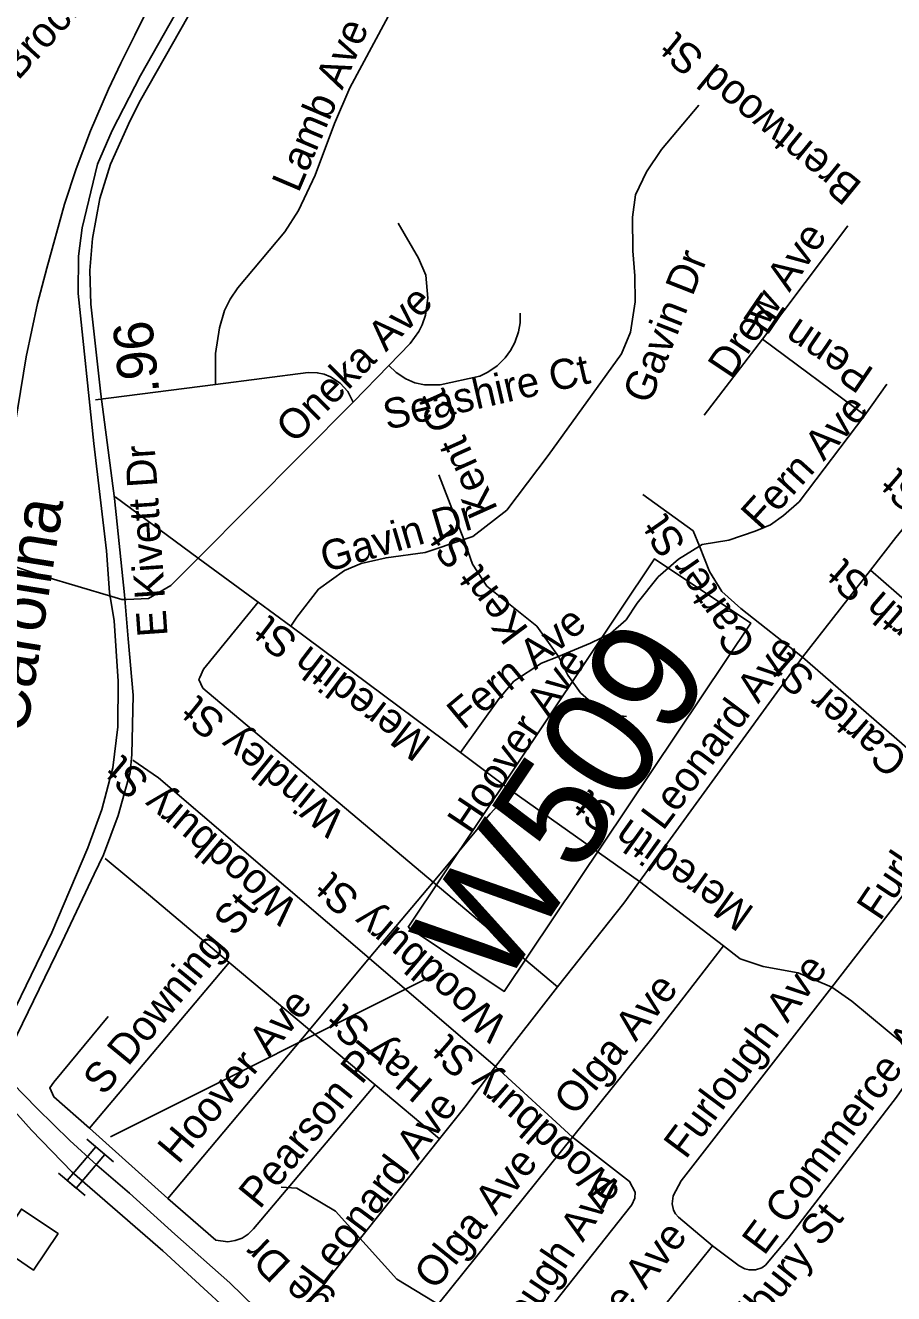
# Model space of a CAD drawing. Extents: x 1715610 to 1720914, y 798298 to 802505.
# Drawn here: x 1715709.6 to 1715769.2, y 799479.3 to 799566.4 of the extents above; entities that cross this region are included whole.
import ezdxf

# ---------------------------------------------------------------- set-up
doc = ezdxf.new("R2010")
doc.units = 0
doc.layers.add('Default', color=7, linetype='Continuous')

msp = doc.modelspace()

# ---------------------------------------------------------------- linework, layer by layer
at = {"layer": 'Default'}
for p, q in [((1715760.189, 799544.851), (1715766.068, 799552.652)), ((1715756.192, 799539.629), (1715760.189, 799544.851)), ((1715760.189, 799544.851), (1715767.231, 799539.631)), ((1715732.079, 799540.539), (1715734.537, 799543.062)), ((1715714.391, 799540.692), (1715722.617, 799541.746)), ((1715767.231, 799539.631), (1715768.745, 799541.778)), ((1715721.429, 799529.822), (1715732.079, 799540.539)), ((1715737.97, 799535.546), (1715739.687, 799531.093)), ((1715715.724, 799534.032), (1715721.429, 799529.822)), ((1715721.429, 799529.822), (1715725.544, 799526.793)), ((1715762.95, 799523.021), (1715767.615, 799528.994)), ((1715767.615, 799528.994), (1715776.275, 799521.418)), ((1715725.544, 799526.793), (1715727.789, 799525.14)), ((1715727.789, 799525.14), (1715739.443, 799516.472)), ((1715751.756, 799507.612), (1715762.95, 799523.021)), ((1715739.443, 799516.472), (1715742.968, 799513.838)), ((1715742.968, 799513.838), (1715751.756, 799507.612)), ((1715733.182, 799502.336), (1715737.57, 799507.568)), ((1715737.57, 799507.568), (1715746.111, 799500.366)), ((1715751.756, 799507.612), (1715757.51, 799503.192)), ((1715729.076, 799497.432), (1715733.182, 799502.336)), ((1715733.182, 799502.336), (1715741.849, 799494.915)), ((1715713.957, 799490.661), (1715723.564, 799502.057)), ((1715715.421, 799490.07), (1715738.277, 799501.53)), ((1715723.564, 799502.057), (1715729.076, 799497.432)), ((1715741.849, 799494.915), (1715746.111, 799500.366)), ((1715719.352, 799485.849), (1715729.076, 799497.432)), ((1715729.076, 799497.432), (1715733.599, 799493.642)), ((1715741.849, 799494.915), (1715747.149, 799490.053)), ((1715733.599, 799493.642), (1715738.011, 799489.94)), ((1715713.957, 799490.661), (1715719.352, 799485.849)), ((1715715.625, 799488.357), (1715713.796, 799489.903)), ((1715727.223, 799476.386), (1715738.011, 799489.94)), ((1715713.664, 799486.038), (1715711.835, 799487.584)), ((1715749.345, 799473.404), (1715756.77, 799482.579))]:
    msp.add_line(p, q, dxfattribs=at)
for points in [[(1715733.838, 799587.8), (1715729.316, 799582.482), (1715721.943, 799570.863), (1715717.478, 799562.96), (1715715.519, 799559.19), (1715714.524, 799556.868), (1715713.461, 799552.503), (1715713.215, 799550.57), (1715713.192, 799548.006), (1715714.267, 799537.689), (1715715.143, 799530.328), (1715715.352, 799527.471), (1715715.671, 799525.508), (1715715.931, 799521.368), (1715715.925, 799518.223), (1715715.569, 799515.428), (1715714.811, 799512.553), (1715713.865, 799509.92), (1715711.38, 799504.117), (1715707.115, 799495.363)], [(1715707.793, 799494.655), (1715712.078, 799503.417), (1715714.291, 799508.118), (1715714.939, 799509.434), (1715715.939, 799512.148), (1715716.751, 799515.103), (1715716.875, 799516.331), (1715716.97, 799520.409), (1715716.62, 799524.27), (1715716.37, 799527.294), (1715715.69, 799533.914), (1715714.757, 799541.071), (1715714.063, 799547.261), (1715713.994, 799549.566), (1715714.184, 799551.777), (1715714.681, 799554.511), (1715715.421, 799556.877), (1715716.767, 799559.869), (1715717.474, 799561.268), (1715721.86, 799569.026), (1715723.799, 799572.164), (1715729.958, 799581.736), (1715731.531, 799584.147), (1715733.838, 799587.8)], [(1715722.617, 799541.746), (1715722.627, 799543.886), (1715722.904, 799545.644), (1715723.25, 799546.838), (1715723.629, 799547.609), (1715724.153, 799548.393), (1715727.382, 799552.242), (1715728.329, 799553.695), (1715729.472, 799556.133), (1715730.799, 799559.668), (1715731.85, 799562.131), (1715738.61, 799574.723)], [(1715695.883, 799463.04), (1715697.551, 799472.424), (1715700.02, 799486.166), (1715702.119, 799499.447), (1715702.228, 799499.916), (1715702.327, 799500.542), (1715703.927, 799509.647), (1715705.088, 799516.614), (1715706.636, 799526.363), (1715708.297, 799535.516), (1715709.616, 799543.642), (1715710.391, 799547.306), (1715711.027, 799549.746), (1715712.251, 799554.124), (1715713.055, 799556.557), (1715714.041, 799559.176), (1715715.268, 799562.03), (1715716.126, 799563.816), (1715717.081, 799565.744), (1715718.152, 799567.911)], [(1715739.687, 799531.093), (1715740.29, 799531.298), (1715742.634, 799533.105), (1715745.475, 799536.876), (1715750.524, 799543.848), (1715751.143, 799545.345), (1715751.461, 799547.432), (1715751.438, 799549.214), (1715751.287, 799550.927), (1715751.28, 799553.229), (1715751.479, 799554.777), (1715752.229, 799556.349), (1715753.254, 799557.881), (1715755.824, 799560.938)], [(1715734.537, 799543.062), (1715736.003, 799544.554), (1715736.59, 799545.392), (1715736.824, 799545.853), (1715737.046, 799546.503), (1715737.218, 799547.683), (1715737.065, 799549.264), (1715736.571, 799550.413), (1715735.166, 799552.829)], [(1715734.537, 799543.062), (1715735.024, 799542.58), (1715735.698, 799542.128), (1715736.321, 799541.868), (1715736.979, 799541.725), (1715738.057, 799541.723), (1715740.781, 799542.312), (1715741.34, 799542.582), (1715741.97, 799543.034), (1715742.529, 799543.579), (1715742.894, 799544.084), (1715743.183, 799544.64), (1715743.438, 799545.368), (1715743.543, 799545.979), (1715743.562, 799546.634)], [(1715722.617, 799541.746), (1715728.992, 799542.57), (1715729.614, 799542.553), (1715730.083, 799542.451), (1715730.529, 799542.277), (1715731.192, 799541.84), (1715731.72, 799541.254), (1715732.079, 799540.539)], [(1715755.87, 799530.652), (1715756.05, 799530.767), (1715757.897, 799531.062), (1715759.707, 799531.663), (1715760.748, 799532.108), (1715761.636, 799532.757), (1715762.715, 799533.683), (1715767.231, 799539.631)], [(1715751.983, 799534.182), (1715755.426, 799531.692), (1715755.87, 799530.652)], [(1715767.615, 799528.994), (1715769.369, 799531.248), (1715772.048, 799534.5)], [(1715727.789, 799525.14), (1715728.211, 799525.77), (1715729.691, 799527.684), (1715731.478, 799528.981), (1715732.622, 799529.458), (1715734.338, 799529.844), (1715737.021, 799530.198), (1715739.687, 799531.093)], [(1715739.687, 799531.093), (1715740.28, 799529.404), (1715741.253, 799527.899), (1715744.695, 799525.15), (1715746.19, 799523.063)], [(1715746.19, 799523.063), (1715748.383, 799523.981), (1715749.748, 799524.654), (1715750.823, 799525.583), (1715751.582, 799526.717), (1715753.024, 799528.533), (1715754.418, 799529.755), (1715755.87, 799530.652)], [(1715755.87, 799530.652), (1715756.553, 799528.899), (1715757.404, 799527.532), (1715758.72, 799526.369), (1715762.95, 799523.021)], [(1715715.497, 799527.177), (1715710.879, 799528.57), (1715706.246, 799530.084)], [(1715716.515, 799526.983), (1715718.025, 799527.055), (1715719.561, 799527.944), (1715721.429, 799529.822)], [(1715716.515, 799526.983), (1715716.189, 799526.969), (1715715.497, 799527.177)], [(1715737.57, 799507.568), (1715721.756, 799520.9), (1715721.487, 799521.493), (1715721.541, 799521.614), (1715721.8, 799522.196), (1715725.544, 799526.793)], [(1715739.443, 799516.472), (1715742.099, 799520.174), (1715743.128, 799521.363), (1715745.027, 799522.599), (1715746.19, 799523.063)], [(1715746.19, 799523.063), (1715746.817, 799521.793), (1715747.7, 799520.577), (1715748.771, 799519.634), (1715749.87, 799519.069), (1715750.865, 799518.933)], [(1715762.95, 799523.021), (1715771.344, 799515.715), (1715780.349, 799508.12)], [(1715716.948, 799515.943), (1715718.703, 799514.726), (1715733.182, 799502.336)], [(1715737.57, 799507.568), (1715741.498, 799512.248), (1715742.968, 799513.838)], [(1715764.962, 799500.361), (1715769.911, 799506.748), (1715771.821, 799509.592)], [(1715715.046, 799509.191), (1715718.15, 799506.593), (1715723.564, 799502.057)], [(1715746.111, 799500.366), (1715750.673, 799506.126), (1715751.756, 799507.612)], [(1715747.149, 799490.053), (1715752.683, 799496.936), (1715757.51, 799503.192)], [(1715757.51, 799503.192), (1715758.669, 799502.299), (1715760.256, 799501.767), (1715762.659, 799501.332), (1715764.962, 799500.361)], [(1715756.77, 799482.579), (1715754.423, 799484.553), (1715754.232, 799484.779), (1715754.092, 799485.043), (1715753.989, 799485.475), (1715754.065, 799486.029), (1715754.622, 799487.047), (1715764.962, 799500.361)], [(1715764.962, 799500.361), (1715766.342, 799499.395), (1715771.202, 799495.366)], [(1715713.957, 799490.661), (1715711.528, 799492.819), (1715711.238, 799493.432), (1715711.513, 799493.834), (1715715.25, 799498.34)], [(1715756.77, 799482.579), (1715758.59, 799481.224), (1715758.983, 799481), (1715759.274, 799480.93), (1715759.721, 799480.932), (1715760.143, 799481.081), (1715760.398, 799481.257), (1715761.116, 799482.102), (1715761.965, 799483.107), (1715769.4, 799492.807), (1715771.202, 799495.366)], [(1715760.718, 799449.695), (1715760.577, 799449.804), (1715753.258, 799455.601), (1715746.041, 799461.085), (1715738.599, 799466.719), (1715734.621, 799469.891), (1715730.9, 799473.006), (1715728.539, 799475.233), (1715727.105, 799476.643), (1715723.601, 799480.043), (1715719.833, 799483.392), (1715716.719, 799486.21), (1715714.471, 799488.128), (1715712.623, 799489.823), (1715710.376, 799492.016), (1715707.793, 799494.655)], [(1715738.011, 799489.94), (1715739.753, 799492.118), (1715741.849, 799494.915)], [(1715719.352, 799485.849), (1715722.648, 799482.975), (1715723.478, 799482.871), (1715723.971, 799482.947), (1715724.45, 799483.12), (1715724.865, 799483.392), (1715725.231, 799483.746), (1715733.599, 799493.642)], [(1715707.29, 799493.532), (1715709.981, 799490.536), (1715712.778, 799487.655), (1715719.016, 799482.24), (1715726.035, 799475.798), (1715727.723, 799474.211), (1715734.057, 799468.593), (1715743.696, 799461.132), (1715748.489, 799457.602), (1715753.922, 799453.297), (1715759.876, 799448.576)], [(1715737.979, 799468.674), (1715733.808, 799471.959), (1715733.522, 799472.743), (1715733.777, 799473.44), (1715747.149, 799490.053)], [(1715744.607, 799477.049), (1715751.224, 799485.408), (1715751.435, 799485.866), (1715751.445, 799486.271), (1715751.07, 799487.016), (1715747.149, 799490.053)], [(1715808.423, 799458.189), (1715803.5, 799459.805), (1715801.382, 799459.808), (1715799.834, 799459.343), (1715797.151, 799457.604), (1715788.512, 799453.932), (1715787.148, 799453.873), (1715786.069, 799454.242), (1715784.931, 799454.915), (1715782.186, 799456.752), (1715771.755, 799462.939), (1715764.087, 799469.704), (1715759.651, 799471.208), (1715754.643, 799470.897), (1715748.728, 799472.527), (1715743.951, 799474.911), (1715735.087, 799480.297), (1715730.856, 799484.958), (1715728.219, 799486.541), (1715727.135, 799486.611)]]:
    msp.add_lwpolyline(points, dxfattribs=at)
for points in [[(1715735.854, 799504.481), (1715752.787, 799529.78), (1715759.389, 799525.361), (1715742.456, 799500.063)], [(1715714.405, 799489.387), (1715712.445, 799487.068), (1715713.055, 799486.553), (1715715.015, 799488.872)], [(1715707.614, 799482.601), (1715709.295, 799485.112), (1715711.809, 799483.43), (1715710.128, 799480.918)]]:
    msp.add_lwpolyline(points, close=True, dxfattribs=at)

# ---------------------------------------------------------------- texts
for s, height, rotation, p in [('Brockett Ave', 2.06625, 47.72572, (1715709.07, 799562.582)), ('Lamb Ave', 2.0663, 66.98068, (1715728.326, 799554.849)), ('Brentwood St', 2.06625, 140.73082, (1715767.137, 799555.532)), ('Drew Ave', 2.0663, 56.20506, (1715758.037, 799542.03)), ('Gavin Dr', 2.0663, 68.4875, (1715752.458, 799540.316)), ('Oneka Ave', 2.0663, 45.14691, (1715728.045, 799537.615)), ('Penn Pl', 2.0663, 145.78189, (1715767.955, 799542.749)), ('.96', 2.7188, 95.94904, (1715718.774, 799541.206)), ('Seashire Ct', 2.06625, 12.95045, (1715734.407, 799538.62)), ('Kent Ct', 2.0663, 114.21451, (1715742.047, 799533.18)), ('Fern Ave', 2.0663, 47.84232, (1715760.073, 799531.639)), ('E Kivett Dr', 2.06625, 93.89902, (1715719.335, 799524.478)), ('Winslow St', 2.0663, 139.0636, (1715779.825, 799527.131)), ('Carolina', 3.2625, 80.98023, (1715709.642, 799517.661)), ('Gavin Dr', 2.0663, 16.44705, (1715730.192, 799528.822)), ('Carter St', 2.0663, 124.82173, (1715759.836, 799523.886)), ('Kent St', 2.0663, 126.75616, (1715744.198, 799524.924)), ('Worth St', 2.0663, 139.15735, (1715773.928, 799522.844)), ('Meredith St', 2.06625, 142.68794, (1715737.558, 799517.379)), ('Fern Ave', 2.0663, 39.71241, (1715739.623, 799517.966)), ('W509', 7.6125, 56.20506, (1715742.137, 799499.913)), ('Leonard Ave', 2.06625, 53.17725, (1715753.367, 799511.036)), ('Hoover Ave', 2.0663, 56.20506, (1715740.14, 799510.783)), ('Carter St', 2.0663, 139.04889, (1715770.312, 799516.169)), ('Windley St', 2.0663, 140.82385, (1715731.653, 799512.11)), ('Furlough Ave', 2.06625, 56.20506, (1715768.265, 799504.826)), ('Woodbury St', 2.06625, 139.72682, (1715728.401, 799506.041)), ('Meredith St', 2.06625, 144.3878, (1715759.738, 799505.747)), ('Woodbury St', 2.06625, 139.62687, (1715742.818, 799497.989)), ('S Downing St', 2.06625, 50.585, (1715714.957, 799492.838)), ('Furlough Ave', 2.06625, 53.27718, (1715754.923, 799488.467)), ('Olga Ave', 2.0663, 50.77207, (1715747.305, 799491.431)), ('Hoover Ave', 2.0663, 49.8338, (1715720.063, 799488.123)), ('E Commerce Ave', 2.06625, 53.35666, (1715760.306, 799481.856)), ('Hay St', 2.0663, 138.97226, (1715737.691, 799493.837)), ('Woodbury St', 2.06625, 138.73775, (1715750.664, 799486.675)), ('Pearson Pl', 2.0663, 50.72362, (1715725.652, 799485.039)), ('Leonard Ave', 2.06625, 53.17725, (1715729.967, 799479.68)), ('Olga Ave', 2.0663, 50.99044, (1715737.702, 799479.465)), ('Furlough Ave', 2.06625, 56.20506, (1715741.363, 799473.077)), ('Woodbury St', 2.06625, 51.71976, (1715755.95, 799471.958)), ('E Commerce Ave', 2.06625, 51.54903, (1715741.654, 799466.287)), ('S College Dr', 2.06625, 136.33075, (1715737.142, 799472.597))]:
    msp.add_text(s, height=height, rotation=rotation, dxfattribs=at).set_placement(p)

doc.saveas('drawing.dxf')
